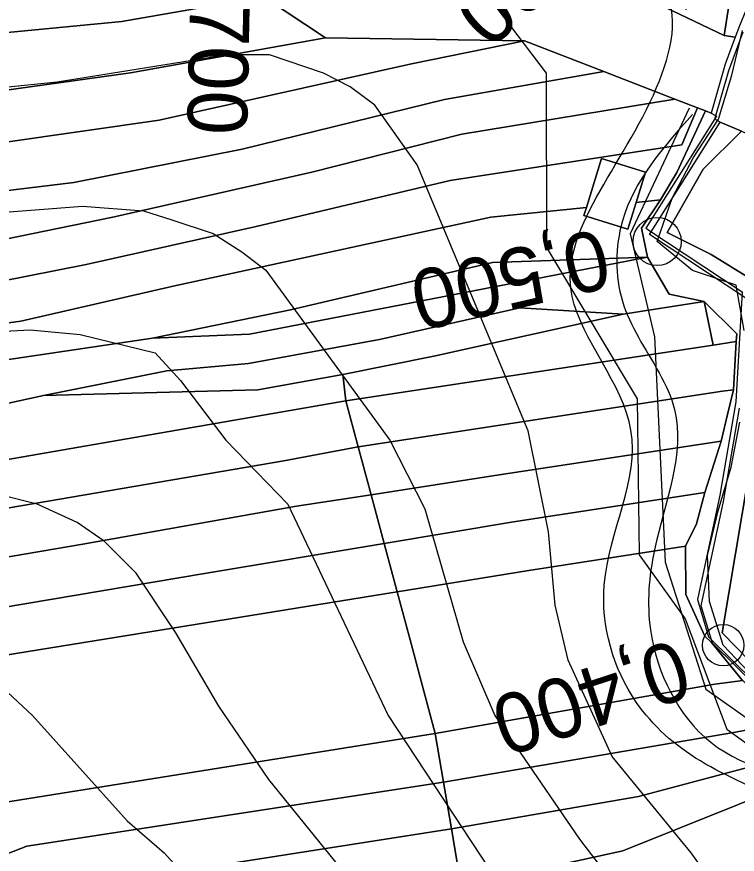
# Model space of a CAD drawing. Extents: x -510989 to -501240, y -1184665 to -1176089.
# Drawn here: x -503862.2 to -503705.3, y -1180892.3 to -1180709.7 of the extents above; entities that cross this region are included whole.
import ezdxf

# ---------------------------------------------------------------- set-up
doc = ezdxf.new("R2010")
doc.units = 0
for name, color, linetype in [('NAVRH_revitalizace_toku', 7, 'Continuous'), ('orna_puda', 7, 'Continuous'), ('ostatni_plocha_x_draha', 7, 'Continuous'), ('ostatni_plocha_x_jina_plocha', 7, 'Continuous'), ('ostatni_plocha_x_neplodna_puda', 7, 'Continuous'), ('popis', 7, 'Continuous'), ('STAV_zaplavove_uzemi', 7, 'Continuous'), ('trasovani_toku', 7, 'Continuous'), ('trvaly_travni_porost', 7, 'Continuous'), ('vodni_plocha_x_vodni_tok_v_koryt_prir_n_upr', 7, 'Continuous'), ('vrstevnice_01', 7, 'Continuous'), ('vrstevnice_02', 7, 'Continuous')]:
    doc.layers.add(name, color=color, linetype=linetype)

msp = doc.modelspace()

# ---------------------------------------------------------------- linework, layer by layer
at = {"layer": 'NAVRH_revitalizace_toku'}
msp.add_lwpolyline([(-503715.72, -1180729.64), (-503728.58, -1180757.02), (-503723.3, -1180779.46), (-503720.99, -1180828.62), (-503712.09, -1180856.33), (-503683.05, -1180876.79), (-503660.29, -1180915.06), (-503646.1, -1180928.92), (-503636.86, -1180932.55), (-503582.09, -1180922.98)], dxfattribs=at)
at = {"layer": 'orna_puda'}
for points in [[(-503791.21, -1180787.67), (-503790.52, -1180793.41), (-503886.07, -1180809.98), (-503906.63, -1180813.74), (-503995.57, -1180856.8), (-504000.67, -1180849.75), (-503985.2, -1180840.1), (-503947.96, -1180818.18), (-503913.79, -1180804.88), (-503856.38, -1180792.27), (-503809.74, -1180791.02)], [(-503787.82, -1180803.48), (-503804.02, -1180806.56), (-503899.63, -1180822.9), (-503989.53, -1180865.16), (-503995.57, -1180856.8), (-503906.63, -1180813.74), (-503886.07, -1180809.98), (-503790.52, -1180793.41)], [(-503787.82, -1180803.48), (-503785.02, -1180813.9), (-503801.25, -1180816.42), (-503847.86, -1180824.72), (-503893.86, -1180832.52), (-503983.07, -1180873.91), (-503989.53, -1180865.16), (-503899.63, -1180822.9), (-503804.02, -1180806.56)], [(-503801.25, -1180816.42), (-503785.02, -1180813.9), (-503782.17, -1180824.53), (-503821.34, -1180831.06), (-503888.51, -1180842.44), (-503977.26, -1180882.12), (-503983.07, -1180873.91), (-503893.86, -1180832.52), (-503847.86, -1180824.72)], [(-503782.17, -1180824.53), (-503779.33, -1180835.1), (-503882.25, -1180851.75), (-503970.9, -1180890.91), (-503977.26, -1180882.12), (-503888.51, -1180842.44), (-503821.34, -1180831.06)], [(-503771.06, -1180865.98), (-503769.26, -1180876.6), (-503860.04, -1180890.55), (-503946.76, -1180924.3), (-503952.68, -1180916.27), (-503865.05, -1180881.02)], [(-503767.53, -1180886.77), (-503765.56, -1180898.42), (-503792.31, -1180901.75), (-503816.49, -1180903.43), (-503854.78, -1180911.11), (-503907.01, -1180927.45), (-503916.79, -1180933.04), (-503932.08, -1180944.6), (-503940.32, -1180933.21), (-503853.33, -1180900.2)]]:
    msp.add_lwpolyline(points, close=True, dxfattribs=at)
at = {"layer": 'ostatni_plocha_x_draha'}
for points in [[(-503729.09, -1180703.71), (-503708.13, -1180713.81), (-503705.69, -1180714.15), (-503707.85, -1180720.08), (-503710.91, -1180730.73), (-503712.16, -1180730.25), (-503713.94, -1180729.56), (-503718.83, -1180727.66), (-503734.33, -1180721.65), (-503751.58, -1180714.96), (-503794.99, -1180714.3), (-503808.49, -1180705.28)], [(-503704.32, -1180734.66), (-503708.94, -1180732.71), (-503710.1, -1180732.08), (-503707.05, -1180721.42), (-503703.98, -1180713)]]:
    msp.add_lwpolyline(points, dxfattribs=at)
at = {"layer": 'ostatni_plocha_x_jina_plocha'}
msp.add_lwpolyline([(-503725.25, -1180743.59), (-503727.3, -1180750.18), (-503729.11, -1180756.01), (-503738.66, -1180753.04), (-503738.11, -1180751.28), (-503734.81, -1180740.62)], close=True, dxfattribs=at)
at = {"layer": 'ostatni_plocha_x_neplodna_puda'}
for points in [[(-503749.43, -1180676.12), (-503734.45, -1180666.3), (-503727.32, -1180678.41), (-503708.01, -1180692.34), (-503705.91, -1180699.7), (-503708.13, -1180713.81), (-503729.09, -1180703.71), (-503775.83, -1180695.17), (-503749.95, -1180684.76)], [(-503752.63, -1180773.19), (-503730.12, -1180774.54), (-503771.38, -1180783.71), (-503791.21, -1180787.67), (-503809.74, -1180791.02), (-503856.38, -1180792.27), (-503829.55, -1180786.9), (-503811.71, -1180785.3), (-503783.22, -1180780.09)]]:
    msp.add_lwpolyline(points, close=True, dxfattribs=at)
msp.add_lwpolyline([(-504039.44, -1180861.88), (-504012.57, -1180841.28), (-503977.94, -1180819.74), (-503947.84, -1180806.36), (-503917.32, -1180796.6), (-503885.06, -1180787.56), (-503832.66, -1180779.76), (-503811.49, -1180778.89), (-503724.79, -1180762.12), (-503720.12, -1180770.21), (-503712.46, -1180771.79), (-503730.12, -1180774.54), (-503752.63, -1180773.19), (-503783.22, -1180780.09), (-503811.71, -1180785.3), (-503829.55, -1180786.9), (-503856.38, -1180792.27), (-503913.79, -1180804.88), (-503947.96, -1180818.18), (-503977.53, -1180832.29), (-504001.94, -1180847.99), (-504004.15, -1180849.69), (-504012.2, -1180855.12), (-504035.54, -1180874.36)], dxfattribs=at)
at = {"layer": 'popis'}
for points in [[(-503703.38, -1180771.06), (-503724.34, -1180757.19), (-503716.64, -1180744.95), (-503708.94, -1180732.71), (-503710.1, -1180732.08), (-503707.05, -1180721.42), (-503703.98, -1180713)], [(-503690.55, -1180866.1), (-503710.66, -1180846.29), (-503713.12, -1180838.14), (-503708.23, -1180815.41), (-503704.74, -1180795.04)]]:
    msp.add_lwpolyline(points, dxfattribs=at)
at = {"layer": 'STAV_zaplavove_uzemi'}
for points in [[(-504540.1, -1180857.4), (-504577.6, -1180869.9), (-504578.56, -1180860.28), (-504550.67, -1180843.94), (-504523.75, -1180837.2), (-504478.55, -1180823.74), (-504444.9, -1180804.51), (-504446.82, -1180793.93), (-504446.82, -1180779.51), (-504445.86, -1180755.47), (-504441.05, -1180745.85), (-504426.63, -1180754.51), (-504417.97, -1180766.04), (-504413.17, -1180777.58), (-504398.74, -1180788.16), (-504367.97, -1180786.24), (-504329.51, -1180770.85), (-504283.35, -1180754.51), (-504262.2, -1180724.7), (-504238.16, -1180694.89), (-504218.92, -1180663.15), (-504185.27, -1180631.42), (-504166.04, -1180606.42), (-504143.92, -1180591.03), (-504113.15, -1180572.76), (-504085.26, -1180570.84), (-504067.95, -1180564.11), (-504042.95, -1180584.3), (-504041.99, -1180609.3), (-504034.29, -1180620.84), (-504019.87, -1180632.38), (-503985.25, -1180627.57), (-503970.83, -1180622.77), (-503966.98, -1180607.38), (-503969.87, -1180574.69), (-503950.64, -1180559.3), (-503899.67, -1180566.99), (-503832.36, -1180592), (-503773.38, -1180619.38), (-503737.54, -1180645.61), (-503699.95, -1180679.7), (-503682.47, -1180704.18), (-503669.35, -1180719.04), (-503664.11, -1180725.16), (-503685.09, -1180722.54), (-503689.46, -1180721.66), (-503691.21, -1180741.77), (-503665.86, -1180776.74), (-503654.49, -1180807.33), (-503622.15, -1180837.93), (-503605.54, -1180857.16), (-503581.94, -1180873.77), (-503569.7, -1180887.76), (-503551.34, -1180899.12), (-503533.86, -1180905.24), (-503519.87, -1180914.86), (-503521.62, -1180886.01), (-503509.38, -1180869.4), (-503486.65, -1180862.41), (-503463.92, -1180863.28), (-503442.94, -1180864.15), (-503421.09, -1180871.15), (-503407.1, -1180879.02), (-503403.6, -1180885.13), (-503432.45, -1180912.23), (-503450.81, -1180934.96), (-503458.68, -1180948.07), (-503460.51, -1180958), (-503445.13, -1180968.57), (-503429.74, -1180958.96), (-503410.51, -1180930.11), (-503389.35, -1180907.03), (-503369.16, -1180886.84), (-503347.04, -1180874.34), (-503333.58, -1180868.57), (-503300.89, -1180867.61), (-503271.08, -1180854.15), (-503218.19, -1180816.64), (-503177.8, -1180772.41), (-503136.45, -1180737.79), (-503127.8, -1180727.21), (-503108.57, -1180722.41), (-503094.14, -1180728.18), (-503074.91, -1180728.18), (-503051.83, -1180714.71), (-503035.48, -1180702.21), (-503022.02, -1180736.83), (-503014.33, -1180767.6), (-503006.64, -1180784.91), (-502997.02, -1180789.72), (-502932.59, -1180779.14)], [(-503691.1, -1180709.63), (-503698.14, -1180689.92), (-503726.29, -1180661.77), (-503758.67, -1180635.02), (-503793.87, -1180613.9), (-503848.78, -1180591.37), (-503885.38, -1180575.88), (-503937.22, -1180564.11), (-503952.58, -1180564.11), (-503964.1, -1180580.75), (-503962.82, -1180602.51), (-503964.1, -1180625.54), (-503990.97, -1180635.78), (-504028.09, -1180635.78), (-504080.57, -1180656.26), (-504118.96, -1180675.46), (-504153.52, -1180702.34), (-504177.84, -1180745.85), (-504193.2, -1180768.89), (-504226.47, -1180789.37), (-504318.63, -1180820.09), (-504383.9, -1180844.41), (-504463.25, -1180867.44), (-504524.69, -1180885.36), (-504582.26, -1180902.78), (-504631.98, -1180942.98), (-504690.15, -1180991.64), (-504735.64, -1181042.41), (-504756.79, -1181076.26), (-504777.95, -1181112.22)], [(-504594.17, -1181642.09), (-504629.77, -1181535.28), (-504650.39, -1181443.46), (-504674.75, -1181355.39), (-504706.6, -1181265.44), (-504719.72, -1181182.99), (-504747.83, -1181113.66), (-504727.29, -1181064.42), (-504683.65, -1181020.77), (-504624.52, -1180967.28), (-504575.24, -1180927.85), (-504544.27, -1180915.18), (-504445.72, -1180881.39), (-504404.89, -1180867.31), (-504292.26, -1180829.3), (-504179.63, -1180791.29), (-504099.38, -1180734.98), (-504020.54, -1180698.37), (-503957.18, -1180675.84), (-503893.83, -1180664.58), (-503865.67, -1180678.66), (-503817.8, -1180689.92), (-503788.24, -1180689.92), (-503764.3, -1180695.55), (-503736.15, -1180687.11), (-503717.85, -1180698.37), (-503716.44, -1180708.23)], [(-502250.32, -1184002.61), (-502355.07, -1183875.41), (-502442.37, -1183790.61), (-502477.29, -1183700.82), (-502532.16, -1183578.61), (-502567.08, -1183448.91), (-502626.05, -1183402.34), (-502705.41, -1183380.59), (-502814.2, -1183349.87), (-502882.03, -1183297.39), (-502931.95, -1183237.24), (-503042.02, -1183107.97), (-503139.64, -1183018.94), (-503222.14, -1182957.59), (-503308.56, -1182839.96), (-503316.24, -1182784.92), (-503330.32, -1182756.77), (-503348.24, -1182719.65), (-503334.16, -1182651.82), (-503323.92, -1182595.5), (-503313.68, -1182526.39), (-503294.1, -1182480.5), (-503251.86, -1182396.03), (-503229.34, -1182314.37), (-503216.1, -1182227.15), (-503242.43, -1182174.5), (-503271.86, -1182129.59), (-503287.34, -1182081.58), (-503343.88, -1182028.1), (-503361.79, -1182008.91), (-503396.35, -1181952.59), (-503442.43, -1181933.39), (-503497.46, -1181888.6), (-503525.62, -1181860.44), (-503528.18, -1181837.4), (-503548.66, -1181767.01), (-503558.9, -1181729.89), (-503576.82, -1181682.53), (-503578.1, -1181621.1), (-503567.86, -1181572.46), (-503552.5, -1181536.63), (-503538.04, -1181458.36), (-503518.33, -1181411.9), (-503509.88, -1181341.51), (-503497.21, -1181207.63), (-503499.77, -1181097.56), (-503498.02, -1181031.35), (-503510.82, -1180970.85), (-503549.22, -1180952.23), (-503571.32, -1180940.6), (-503605.07, -1180937.11), (-503651.61, -1180939.44), (-503671.39, -1180917.33), (-503679.53, -1180892.89), (-503713.27, -1180871.95), (-503727.24, -1180859.15), (-503734.22, -1180833.55), (-503728.4, -1180799.81), (-503741.2, -1180770.72), (-503722.82, -1180725.17), (-503721.54, -1180703.41), (-503731.78, -1180697.01), (-503767.61, -1180699.57), (-503790.65, -1180697.01), (-503817.53, -1180697.01), (-503861.04, -1180686.77), (-503889.2, -1180675.25), (-503900.72, -1180668.85), (-503953.2, -1180679.09), (-503997.99, -1180697.01), (-504063.27, -1180722.61), (-504109.34, -1180749.49), (-504142.62, -1180776.36), (-504177.18, -1180796.84), (-504211.73, -1180817.32), (-504414.98, -1180961.5), (-504472.7, -1180998.11), (-504544.51, -1181068.5), (-504600.82, -1181143.12), (-504621.94, -1181196.62), (-504641.65, -1181267.01), (-504660.25, -1181350.62), (-504634.7, -1181398.32), (-504617.66, -1181447.72), (-504600.62, -1181492.01), (-504587, -1181548.23), (-504592.11, -1181628.29), (-504569.96, -1181682.81), (-504568.26, -1181664.07), (-504554.63, -1181621.48), (-504547.82, -1181597.63)], [(-503714.98, -1180731.03), (-503730.27, -1180754.23), (-503730.27, -1180771.71), (-503726.78, -1180779.58), (-503718.91, -1180795.31), (-503723.28, -1180825.91), (-503724.15, -1180843.39), (-503711.04, -1180867.87), (-503683.07, -1180880.11), (-503667.33, -1180894.1), (-503661.21, -1180911.58), (-503650.72, -1180926.44), (-503637.61, -1180932.56), (-503612.26, -1180929.06), (-503601.77, -1180929.06), (-503577.29, -1180926.44)]]:
    msp.add_spline(points, degree=3, dxfattribs=at)
at = {"layer": 'trasovani_toku'}
for p, q in [((-503706.46, -1180722.45), (-503704.09, -1180712.74)), ((-503709.36, -1180732.03), (-503706.46, -1180722.45)), ((-503714.8, -1180740.42), (-503709.36, -1180732.03)), ((-503719.43, -1180749.28), (-503714.8, -1180740.42)), ((-503722.71, -1180758.72), (-503719.43, -1180749.28)), ((-503714.98, -1180765.07), (-503722.71, -1180758.72)), ((-503705.5, -1180768.24), (-503714.98, -1180765.07)), ((-503703.76, -1180778.08), (-503705.5, -1180768.24)), ((-503706.55, -1180807.88), (-503704.66, -1180798.06)), ((-503709.43, -1180817.45), (-503706.55, -1180807.88)), ((-503711.73, -1180827.19), (-503709.43, -1180817.45)), ((-503711.33, -1180837.18), (-503711.73, -1180827.19)), ((-503708.31, -1180846.71), (-503711.33, -1180837.18)), ((-503701.43, -1180853.97), (-503708.31, -1180846.71))]:
    msp.add_line(p, q, dxfattribs=at)
for centre, radius in [((-503722.71, -1180758.72), 5.25), ((-503708.31, -1180846.71), 4.5)]:
    msp.add_circle(centre, radius, dxfattribs=at)
at = {"layer": 'trvaly_travni_porost'}
for points in [[(-504043.63, -1180761.77), (-504011.5, -1180742.64), (-503975.8, -1180726.36), (-503939.39, -1180714.5), (-503902.1, -1180707.33), (-503877.16, -1180705.4), (-503854.29, -1180703), (-503817.5, -1180698.91), (-503808.49, -1180705.28), (-503839.35, -1180710.77), (-503864.26, -1180713.18), (-503883.3, -1180715.93), (-503904.17, -1180716.89), (-503942.31, -1180725.3), (-503977.3, -1180737.63), (-504004.99, -1180751.36), (-504042.72, -1180773.54)], [(-504042.72, -1180773.54), (-504004.99, -1180751.36), (-503977.3, -1180737.63), (-503942.31, -1180725.3), (-503904.17, -1180716.89), (-503883.3, -1180715.93), (-503864.26, -1180713.18), (-503839.35, -1180710.77), (-503808.49, -1180705.28), (-503794.99, -1180714.3), (-503837.47, -1180721.93), (-503874.52, -1180727.1), (-503902.61, -1180728.83), (-503932.95, -1180734.75), (-503973.31, -1180747.67), (-504005.62, -1180763.69), (-504037.66, -1180782.1)], [(-504037.66, -1180782.1), (-504005.62, -1180763.69), (-503973.31, -1180747.67), (-503932.95, -1180734.75), (-503902.61, -1180728.83), (-503874.52, -1180727.1), (-503837.47, -1180721.93), (-503794.99, -1180714.3), (-503751.58, -1180714.96), (-503776.25, -1180720.02), (-503831.21, -1180732.25), (-503865.14, -1180737.17), (-503904.29, -1180739.18), (-503932.67, -1180745.69), (-503969.51, -1180757.54), (-503998.39, -1180770.77), (-504030.03, -1180788.94)], [(-504030.03, -1180788.94), (-503998.39, -1180770.77), (-503969.51, -1180757.54), (-503932.67, -1180745.69), (-503904.29, -1180739.18), (-503865.14, -1180737.17), (-503831.21, -1180732.25), (-503776.25, -1180720.02), (-503751.58, -1180714.96), (-503734.33, -1180721.65), (-503769.03, -1180727.73), (-503813.13, -1180738.61), (-503849.83, -1180745.87), (-503870.18, -1180748.3), (-503899.27, -1180749.26), (-503931.21, -1180756.27), (-503963.78, -1180766.75), (-503992.09, -1180779.49), (-504022.36, -1180795.88)], [(-504022.36, -1180795.88), (-503992.09, -1180779.49), (-503963.78, -1180766.75), (-503931.21, -1180756.27), (-503899.27, -1180749.26), (-503870.18, -1180748.3), (-503849.83, -1180745.87), (-503813.13, -1180738.61), (-503769.03, -1180727.73), (-503734.33, -1180721.65), (-503718.83, -1180727.66), (-503765.25, -1180735.33), (-503797.94, -1180743.63), (-503841.33, -1180753.39), (-503870.79, -1180759.43), (-503892.61, -1180760.07), (-503924.98, -1180765.97), (-503956.19, -1180776.53), (-503991.43, -1180791.38), (-504023.05, -1180809.84)], [(-504023.05, -1180809.84), (-503991.43, -1180791.38), (-503956.19, -1180776.53), (-503924.98, -1180765.97), (-503892.61, -1180760.07), (-503870.79, -1180759.43), (-503841.33, -1180753.39), (-503797.94, -1180743.63), (-503765.25, -1180735.33), (-503718.83, -1180727.66), (-503713.94, -1180729.56), (-503717.3, -1180737.67), (-503767.83, -1180745.41), (-503810.06, -1180755.43), (-503847.11, -1180763.72), (-503866.27, -1180767.48), (-503888.79, -1180769.29), (-503926.39, -1180777.3), (-503957.3, -1180787.32), (-503991.55, -1180802.99), (-504021.35, -1180820.39)], [(-503866.27, -1180767.48), (-503847.11, -1180763.72), (-503810.06, -1180755.43), (-503767.83, -1180745.41), (-503717.3, -1180737.67), (-503713.94, -1180729.56), (-503712.16, -1180730.25), (-503718.38, -1180743.68), (-503721.99, -1180749.64), (-503727.3, -1180750.18), (-503725.25, -1180743.59), (-503734.81, -1180740.62), (-503738.11, -1180751.28), (-503758.92, -1180753.4), (-503828.13, -1180768.47), (-503861.35, -1180776.11), (-503887.41, -1180779.6)], [(-503646.74, -1180906.33), (-503651.42, -1180882.39), (-503657.99, -1180878.19), (-503662.57, -1180864.12), (-503673.15, -1180857.62), (-503690.05, -1180862.98), (-503708.53, -1180844.02), (-503702.72, -1180809.44), (-503698.83, -1180769.06), (-503710.95, -1180761.56), (-503720.54, -1180756.73), (-503712.71, -1180742.95), (-503704.32, -1180734.66), (-503679.96, -1180745.79), (-503652.43, -1180765.54), (-503651.41, -1180800.07), (-503642.71, -1180841.68), (-503624.56, -1180864.2), (-503586.09, -1180880.71), (-503573.22, -1180872), (-503577.46, -1180879.28), (-503577.03, -1180889.84), (-503573.89, -1180895.46)], [(-503887.41, -1180779.6), (-503861.35, -1180776.11), (-503828.13, -1180768.47), (-503758.92, -1180753.4), (-503738.11, -1180751.28), (-503738.66, -1180753.04), (-503729.11, -1180756.01), (-503727.3, -1180750.18), (-503721.99, -1180749.64), (-503726.11, -1180755.8), (-503724.79, -1180762.12), (-503758.56, -1180763.27), (-503802.61, -1180773.63), (-503832.66, -1180779.76), (-503885.06, -1180787.56)]]:
    msp.add_lwpolyline(points, dxfattribs=at)
for points in [[(-503724.79, -1180762.12), (-503811.49, -1180778.89), (-503832.66, -1180779.76), (-503802.61, -1180773.63), (-503758.56, -1180763.27)], [(-503712.46, -1180771.79), (-503710.5, -1180781.28), (-503790.52, -1180793.41), (-503791.21, -1180787.67), (-503771.38, -1180783.71), (-503730.12, -1180774.54)], [(-503712.46, -1180771.79), (-503705.35, -1180778.83), (-503705.49, -1180780.5), (-503710.5, -1180781.28)], [(-503705.49, -1180780.5), (-503706.09, -1180791.02), (-503708.43, -1180791.35), (-503787.82, -1180803.48), (-503790.52, -1180793.41), (-503710.5, -1180781.28)], [(-503706.09, -1180791.02), (-503707.38, -1180796.44), (-503708.76, -1180802.21), (-503757.16, -1180809.57), (-503785.02, -1180813.9), (-503787.82, -1180803.48), (-503708.43, -1180791.35)], [(-503757.16, -1180809.57), (-503708.76, -1180802.21), (-503712.31, -1180813.43), (-503754.01, -1180819.83), (-503782.17, -1180824.53), (-503785.02, -1180813.9)], [(-503712.31, -1180813.43), (-503714.13, -1180820.26), (-503716.5, -1180825.14), (-503750.63, -1180830.46), (-503779.33, -1180835.1), (-503782.17, -1180824.53), (-503754.01, -1180819.83)], [(-503716.5, -1180825.14), (-503716.43, -1180835.69), (-503712.31, -1180844.75), (-503710.85, -1180846.15), (-503704.09, -1180854.37), (-503704.02, -1180854.44), (-503710.17, -1180855.23), (-503771.06, -1180865.98), (-503773.82, -1180855.67), (-503776.53, -1180845.55), (-503779.33, -1180835.1), (-503750.63, -1180830.46)], [(-503776.53, -1180845.55), (-503773.82, -1180855.67), (-503771.06, -1180865.98), (-503865.05, -1180881.02), (-503952.68, -1180916.27), (-503958.42, -1180908.17), (-503964.62, -1180899.6), (-503970.9, -1180890.91), (-503882.25, -1180851.75), (-503779.33, -1180835.1)], [(-503710.17, -1180855.23), (-503704.02, -1180854.44), (-503695.45, -1180863.15), (-503695, -1180863.61), (-503705.63, -1180865.65), (-503769.26, -1180876.6), (-503771.06, -1180865.98)], [(-503705.63, -1180865.65), (-503695, -1180863.61), (-503691.14, -1180867.51), (-503687.37, -1180868.91), (-503690.29, -1180869.75), (-503699.43, -1180872.39), (-503726.76, -1180879.68), (-503767.53, -1180886.77), (-503769.26, -1180876.6)], [(-503670.09, -1180867.12), (-503679.84, -1180871.31), (-503730.16, -1180891.56), (-503753.32, -1180896.65), (-503765.56, -1180898.42), (-503767.53, -1180886.77), (-503726.76, -1180879.68), (-503699.43, -1180872.39), (-503690.29, -1180869.75), (-503687.37, -1180868.91), (-503680.95, -1180867.58), (-503673.46, -1180864.37)], [(-503667.47, -1180869.25), (-503666.68, -1180877.52), (-503698.26, -1180890.09), (-503697.67, -1180891.58), (-503692.49, -1180904.57), (-503705.75, -1180910.03), (-503730.15, -1180916.5), (-503757.2, -1180922.27), (-503763.41, -1180911.09), (-503765.56, -1180898.42), (-503753.32, -1180896.65), (-503730.16, -1180891.56), (-503679.84, -1180871.31), (-503670.09, -1180867.12)], [(-503769.26, -1180876.6), (-503767.53, -1180886.77), (-503853.33, -1180900.2), (-503940.32, -1180933.21), (-503946.76, -1180924.3), (-503860.04, -1180890.55)]]:
    msp.add_lwpolyline(points, close=True, dxfattribs=at)
at = {"layer": 'vodni_plocha_x_vodni_tok_v_koryt_prir_n_upr'}
msp.add_lwpolyline([(-503745.47, -1180670.94), (-503736.57, -1180660.72), (-503726, -1180677.26), (-503706.93, -1180692.12), (-503701.97, -1180704.97), (-503704.79, -1180711.67), (-503705.69, -1180714.15), (-503708.13, -1180713.81), (-503705.91, -1180699.7), (-503708.01, -1180692.34), (-503727.32, -1180678.41), (-503734.45, -1180666.3), (-503749.43, -1180676.12), (-503749.95, -1180684.76), (-503775.83, -1180695.17), (-503784.06, -1180691.38), (-503787.22, -1180684.15), (-503786.48, -1180677.26), (-503786.19, -1180674.61), (-503784.17, -1180675.25), (-503784.96, -1180679.23), (-503782.43, -1180685.4), (-503766.35, -1180683.52)], close=True, dxfattribs=at)
for points in [[(-503704.09, -1180854.37), (-503710.85, -1180846.15), (-503712.31, -1180844.75), (-503716.43, -1180835.69), (-503716.5, -1180825.14), (-503714.13, -1180820.26), (-503712.31, -1180813.43), (-503708.76, -1180802.21), (-503707.38, -1180796.44), (-503706.09, -1180791.02), (-503705.49, -1180780.5), (-503705.35, -1180778.83), (-503712.46, -1180771.79), (-503720.12, -1180770.21), (-503724.79, -1180762.12), (-503726.11, -1180755.8), (-503721.99, -1180749.64), (-503718.38, -1180743.68), (-503712.16, -1180730.25), (-503710.91, -1180730.73), (-503709.75, -1180731.36), (-503725.15, -1180755.84), (-503704.2, -1180769.7), (-503705.56, -1180793.67), (-503709.05, -1180814.03), (-503713.94, -1180836.75), (-503711.49, -1180844.9), (-503691.38, -1180864.7)], [(-503703.38, -1180771.06), (-503724.34, -1180757.19), (-503708.94, -1180732.71), (-503704.32, -1180734.66), (-503712.71, -1180742.95), (-503720.54, -1180756.73), (-503710.95, -1180761.56), (-503698.83, -1180769.06)], [(-503690.55, -1180866.1), (-503710.66, -1180846.29), (-503713.12, -1180838.14), (-503708.23, -1180815.41), (-503704.74, -1180795.04)], [(-503702.72, -1180809.44), (-503708.53, -1180844.02), (-503690.05, -1180862.98)]]:
    msp.add_lwpolyline(points, dxfattribs=at)
at = {"layer": 'vrstevnice_01'}
for points in [[(-503700.31, -1180913), (-503715.31, -1180892), (-503732.5, -1180871), (-503742.09, -1180850), (-503744.91, -1180838), (-503746.41, -1180822), (-503750.81, -1180800), (-503775, -1180742), (-503784.19, -1180729), (-503789.59, -1180725), (-503795.41, -1180722), (-503807.19, -1180718), (-503816.31, -1180718), (-503853.41, -1180724), (-503882.59, -1180727), (-503896.31, -1180728), (-503908.81, -1180727), (-503923.31, -1180724), (-503952.69, -1180716), (-503965.19, -1180716), (-503974.41, -1180718), (-504045.31, -1180743)], [(-504132.5, -1180896), (-504119.5, -1180881), (-504107.31, -1180859), (-504097.81, -1180849), (-504084.91, -1180842), (-504045.81, -1180830), (-504031, -1180825), (-504019.19, -1180818), (-503992.41, -1180798), (-503979.19, -1180792), (-503961.91, -1180790), (-503943.41, -1180791), (-503923.81, -1180789), (-503879.09, -1180779), (-503859.31, -1180778), (-503848.41, -1180779), (-503832.09, -1180783), (-503826.59, -1180789), (-503816.69, -1180802), (-503803.19, -1180816), (-503781.31, -1180862), (-503751, -1180908)], [(-504054.41, -1180895), (-504048.19, -1180891), (-504038.09, -1180887), (-504017.91, -1180881), (-504008.59, -1180876), (-503983.69, -1180858), (-503971, -1180853), (-503936.81, -1180845), (-503910.09, -1180843), (-503889.81, -1180844), (-503876, -1180849), (-503864.19, -1180857), (-503858.81, -1180862), (-503838.19, -1180885), (-503830.09, -1180892), (-503812.91, -1180911)]]:
    msp.add_lwpolyline(points, dxfattribs=at)
at = {"layer": 'vrstevnice_02'}
for points in [[(-504055.09, -1180651), (-503994.81, -1180635), (-503983.31, -1180635), (-503852.09, -1180666), (-503795.91, -1180677), (-503768.81, -1180693), (-503746.91, -1180722), (-503746.81, -1180760), (-503727.09, -1180793), (-503726.59, -1180827), (-503716.59, -1180841), (-503707.5, -1180865), (-503682.5, -1180883)], [(-504060.91, -1180802), (-504015.31, -1180775), (-504003.41, -1180765), (-503987.41, -1180759), (-503968.81, -1180756), (-503950.59, -1180756), (-503938.59, -1180758), (-503924.91, -1180757), (-503847.91, -1180751), (-503834.59, -1180752), (-503828.41, -1180754), (-503819.41, -1180757), (-503813.19, -1180761), (-503808, -1180765), (-503780.91, -1180802), (-503773.31, -1180817), (-503765, -1180846), (-503758.09, -1180862), (-503739.59, -1180889), (-503718.91, -1180916)], [(-503780.59, -1180909), (-503807.31, -1180876), (-503818.19, -1180860), (-503827.59, -1180844), (-503836.19, -1180831), (-503843.19, -1180824), (-503849.09, -1180820), (-503857.81, -1180816), (-503869.69, -1180813), (-503878.69, -1180812), (-503896.91, -1180812), (-503918.19, -1180813), (-503943.19, -1180818), (-503962.31, -1180819), (-503979.69, -1180824), (-503987, -1180828), (-504021.41, -1180853), (-504036.81, -1180860), (-504072.09, -1180875), (-504079.69, -1180881), (-504087, -1180888), (-504097.81, -1180902)]]:
    msp.add_lwpolyline(points, dxfattribs=at)

# ---------------------------------------------------------------- texts
at = {"layer": 'trasovani_toku'}
for s, rotation, p in [('0,600', 222.1779, (-503735.7, -1180678.23)), ('0,700', 268.6986, (-503824.12, -1180691.83)), ('0,500', 193.0605, (-503734.94, -1180755.8)), ('0,400', 198.0906, (-503718.4, -1180845.22))]:
    msp.add_text(s, height=13, rotation=rotation, dxfattribs=at).set_placement(p)

doc.saveas('drawing.dxf')
